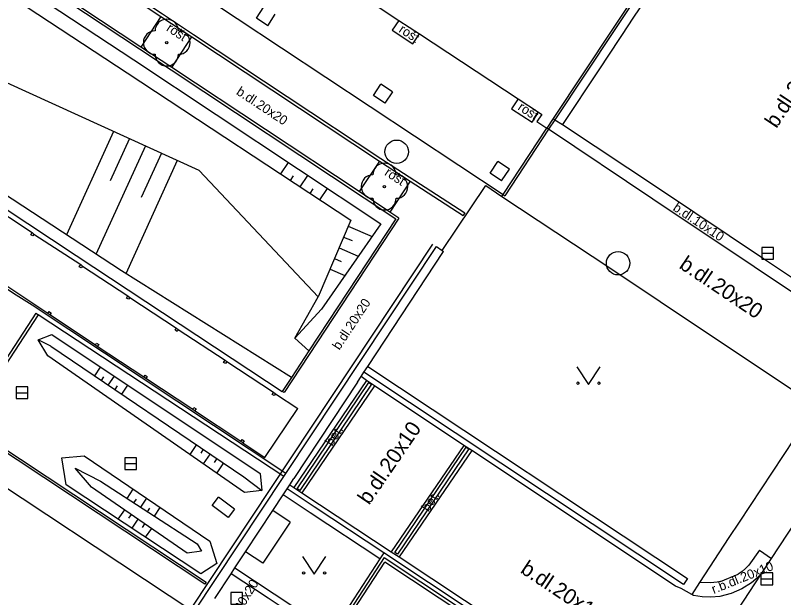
# Model space of a CAD drawing. Extents: x -598233 to -596890, y -1157848 to -1156431.
# Drawn here: x -597039.32 to -597006.46, y -1157175.99 to -1157151.08 of the extents above; entities that cross this region are included whole.
import ezdxf

# ---------------------------------------------------------------- set-up
doc = ezdxf.new("R2010")
doc.units = 0
for name, color, linetype in [('Level 10', 7, 'Continuous'), ('Level 11', 7, 'Continuous'), ('Level 14', 7, 'Continuous'), ('Level 15', 7, 'Continuous'), ('Level 22', 7, 'Continuous'), ('Level 24', 7, 'Continuous'), ('Level 25', 7, 'Continuous'), ('Level 27', 7, 'Continuous'), ('Level 36', 7, 'Continuous'), ('Level 40', 7, 'Continuous'), ('Level 42', 7, 'Continuous'), ('Level 5', 7, 'Continuous'), ('Level 6', 7, 'Continuous'), ('Level 7', 7, 'Continuous'), ('Level 8', 7, 'Continuous'), ('Level 9', 7, 'Continuous')]:
    doc.layers.add(name, color=color, linetype=linetype)

msp = doc.modelspace()

# ---------------------------------------------------------------- linework, layer by layer
at = {"layer": 'Level 10'}
for points in [[(-597007.45, -1157175.02), (-597006.98, -1157174.31), (-597003.44, -1157168.94), (-597003.24, -1157168.64), (-597001.48, -1157165.98), (-596999.57, -1157163.06), (-596999.12, -1157162.41), (-596993.97, -1157154.58), (-596988.49, -1157146.11)], [(-597010.32, -1157175.89), (-597010.39, -1157175.85), (-597010.85, -1157175.6), (-597011.08, -1157175.49), (-597019.79, -1157169.69), (-597020.13, -1157169.47), (-597023.96, -1157166.92), (-597024.3, -1157166.69), (-597024.53, -1157166.53)], [(-597027.58, -1157171.16), (-597027.41, -1157171.27), (-597027.06, -1157171.5), (-597023.24, -1157174.02), (-597022.9, -1157174.24), (-597015.96, -1157178.85), (-597014.99, -1157179.5), (-597014.11, -1157180.07), (-597013.84, -1157180.33), (-597013.54, -1157180.62)], [(-597007.45, -1157175.02), (-597007.83, -1157175.35)], [(-597007.83, -1157175.35), (-597008.25, -1157175.61), (-597008.71, -1157175.81), (-597009.19, -1157175.94)], [(-597009.19, -1157175.94), (-597009.57, -1157175.96), (-597009.95, -1157175.95), (-597010.32, -1157175.89)]]:
    msp.add_lwpolyline(points, dxfattribs=at)
at = {"layer": 'Level 11'}
for points in [[(-597066.78, -1157141.45), (-597053.33, -1157150.35), (-597045.04, -1157155.84), (-597036.71, -1157161.35), (-597028.58, -1157166.73), (-597027.9, -1157167.16)], [(-596996.47, -1157153.05), (-597000.22, -1157150.53), (-597004.54, -1157147.65), (-597008.73, -1157144.89), (-597010.24, -1157147.17), (-597011.62, -1157149.25), (-597012.99, -1157151.33), (-597013.04, -1157151.4), (-597014.37, -1157153.41), (-597015.92, -1157155.75)], [(-597029.01, -1157151.2), (-597028.69, -1157150.71)], [(-597033.09, -1157151.12), (-597033.95, -1157152.43)], [(-597028.52, -1157151.52), (-597029.01, -1157151.2)], [(-597028.52, -1157151.52), (-597028.2, -1157151.03)], [(-597022.92, -1157151.29), (-597023.2, -1157151.71)], [(-597023.2, -1157151.71), (-597022.32, -1157152.29)], [(-597022.32, -1157152.29), (-597022.04, -1157151.87)], [(-597032.62, -1157153.31), (-597031.77, -1157152)], [(-597024, -1157154.51), (-597023.68, -1157154.02)], [(-597023.19, -1157154.34), (-597023.68, -1157154.02)], [(-597023.51, -1157154.83), (-597024, -1157154.51)], [(-597023.19, -1157154.34), (-597023.51, -1157154.83)], [(-597017.82, -1157154.65), (-597018.1, -1157155.07)], [(-597018.1, -1157155.07), (-597017.22, -1157155.65)], [(-597017.22, -1157155.65), (-597016.94, -1157155.22)], [(-597016.32, -1157155.49), (-597016.24, -1157155.54)], [(-597016.24, -1157155.54), (-597015.92, -1157155.75), (-597011.72, -1157158.53), (-597007.32, -1157161.47), (-597002.88, -1157164.44)], [(-597018.46, -1157158.74), (-597016.59, -1157155.9)], [(-597016.51, -1157155.95), (-597016.59, -1157155.9)], [(-597003.17, -1157164.87), (-597007.72, -1157161.83), (-597012.06, -1157158.94), (-597016.51, -1157155.95)], [(-597023.75, -1157157.31), (-597024.62, -1157158.61)], [(-597019.01, -1157157.82), (-597018.68, -1157157.33)], [(-597018.19, -1157157.66), (-597018.68, -1157157.33)], [(-597018.52, -1157158.15), (-597019.01, -1157157.82)], [(-597018.52, -1157158.15), (-597018.19, -1157157.66)], [(-597022.43, -1157158.17), (-597023.3, -1157159.49)], [(-597021.07, -1157161.13), (-597019.2, -1157158.36)], [(-597019.2, -1157158.36), (-597018.51, -1157158.82)], [(-597018.51, -1157158.82), (-597018.46, -1157158.74)], [(-597040.59, -1157159.05), (-597038.6, -1157160.37)], [(-597018.51, -1157158.82), (-597013.9, -1157161.88), (-597009.59, -1157164.76), (-597005.07, -1157167.77), (-597008.36, -1157172.75), (-597008.8, -1157173.41), (-597010.06, -1157175.34), (-597010.39, -1157175.85)], [(-597022.91, -1157159.75), (-597027.82, -1157167.21), (-597027.9, -1157167.16)], [(-597023.05, -1157159.78), (-597026.76, -1157165.43), (-597027.51, -1157166.57), (-597027.9, -1157167.16)], [(-597038.6, -1157160.37), (-597038.52, -1157160.43)], [(-597038.52, -1157160.43), (-597036.52, -1157161.74)], [(-597031.69, -1157176.6), (-597027.84, -1157170.8), (-597027.75, -1157170.67), (-597021.31, -1157160.96)], [(-597036.52, -1157161.74), (-597036.44, -1157161.8)], [(-597036.44, -1157161.8), (-597034.5, -1157163.08)], [(-597037.92, -1157163.83), (-597039.9, -1157162.52)], [(-597034.5, -1157163.08), (-597034.42, -1157163.14)], [(-597034.42, -1157163.14), (-597032.43, -1157164.46)], [(-597027.84, -1157170.8), (-597038.34, -1157163.88)], [(-597037.84, -1157163.89), (-597037.92, -1157163.83)], [(-597035.89, -1157165.18), (-597037.84, -1157163.89)], [(-597032.43, -1157164.46), (-597032.35, -1157164.51)], [(-597032.35, -1157164.51), (-597030.35, -1157165.83)], [(-597035.81, -1157165.24), (-597035.89, -1157165.18)], [(-597033.82, -1157166.56), (-597035.81, -1157165.24)], [(-597030.35, -1157165.83), (-597030.27, -1157165.89)], [(-597030.27, -1157165.89), (-597028.27, -1157167.2)], [(-597024.24, -1157166.09), (-597010.57, -1157175.17)], [(-597033.73, -1157166.61), (-597033.82, -1157166.56)], [(-597031.73, -1157167.93), (-597033.73, -1157166.61)], [(-597024.3, -1157166.69), (-597027.41, -1157171.27)], [(-597023.96, -1157166.92), (-597027.06, -1157171.5)], [(-597028.19, -1157167.26), (-597027.24, -1157167.89)], [(-597031.65, -1157167.99), (-597031.73, -1157167.93)], [(-597029.67, -1157169.3), (-597031.65, -1157167.99)], [(-597028.64, -1157169.99), (-597027.24, -1157167.89)], [(-597029.59, -1157169.36), (-597029.67, -1157169.3)], [(-597029.59, -1157169.36), (-597028.64, -1157169.99)], [(-597020.13, -1157169.47), (-597023.24, -1157174.02)], [(-597019.79, -1157169.69), (-597022.9, -1157174.24)], [(-597023.73, -1157174.33), (-597026.71, -1157172.35), (-597027.86, -1157171.58)], [(-597027.56, -1157172.76), (-597028.31, -1157172.26)], [(-597027.56, -1157172.76), (-597028.73, -1157174.51)], [(-597028.73, -1157174.51), (-597029.47, -1157174.02)], [(-597007.5, -1157173.95), (-597007.95, -1157174.6)], [(-597007.5, -1157173.95), (-597006.98, -1157174.31)], [(-597018.91, -1157182.03), (-597025.56, -1157177.59), (-597023.51, -1157174.47)], [(-597014.26, -1157180.6), (-597023.51, -1157174.47)], [(-597029.93, -1157174.71), (-597025.77, -1157177.46)], [(-597007.95, -1157174.6), (-597008.09, -1157174.74), (-597008.24, -1157174.87), (-597008.41, -1157174.98)], [(-597013.18, -1157183.71), (-597008.64, -1157176.83), (-597007.45, -1157175.02)], [(-597009.16, -1157175.29), (-597008.41, -1157174.98)], [(-597009.58, -1157175.35), (-597010.06, -1157175.34)], [(-597009.16, -1157175.29), (-597009.3, -1157175.32), (-597009.44, -1157175.34), (-597009.58, -1157175.35)]]:
    msp.add_lwpolyline(points, dxfattribs=at)
at = {"layer": 'Level 14'}
for points in [[(-597075.1, -1157126.8), (-597075.78, -1157127.39), (-597075.33, -1157126.35), (-597074.32, -1157126.37), (-597067.85, -1157130.97), (-597060.84, -1157135.26), (-597054.68, -1157139.44), (-597046.96, -1157144.6), (-597034.25, -1157152.98), (-597023.69, -1157159.99), (-597026.22, -1157163.64), (-597027.36, -1157164.89)], [(-597057.03, -1157138.75), (-597047.38, -1157145.09), (-597034.53, -1157153.53), (-597024.97, -1157159.84), (-597026.37, -1157163.12), (-597031.45, -1157157.71), (-597041.79, -1157153), (-597050.87, -1157147.36), (-597059.08, -1157141.92)], [(-597027.51, -1157166.57), (-597034.78, -1157162.01), (-597043.68, -1157156.17), (-597052.56, -1157149.97), (-597065.24, -1157141.56), (-597066.36, -1157140.82)], [(-597026.76, -1157165.43), (-597027.36, -1157164.89), (-597026.37, -1157163.12)], [(-597038.34, -1157164.96), (-597037.76, -1157164.73), (-597028.84, -1157170.67)], [(-597028.84, -1157170.67), (-597028.77, -1157171.4), (-597029.51, -1157171.48), (-597037.93, -1157165.64), (-597038.34, -1157164.96)], [(-597037.8, -1157165.22), (-597038.34, -1157164.96)], [(-597037.8, -1157165.22), (-597029.54, -1157170.81)], [(-597037.33, -1157170.01), (-597036.37, -1157169.92), (-597031, -1157173.57)], [(-597031, -1157173.57), (-597030.7, -1157174.52), (-597031.39, -1157174.97), (-597037.14, -1157171.16), (-597037.33, -1157170.01)], [(-597036.76, -1157170.45), (-597035.68, -1157171), (-597031.54, -1157173.69), (-597031.36, -1157174), (-597031.97, -1157174.08)], [(-597031.97, -1157174.08), (-597036.06, -1157171.26), (-597036.76, -1157170.45)], [(-597029.54, -1157170.81), (-597028.77, -1157171.4)]]:
    msp.add_lwpolyline(points, dxfattribs=at)
at = {"layer": 'Level 15'}
for points in [[(-597035.12, -1157156.04), (-597037.13, -1157160.46)], [(-597034.44, -1157156.35), (-597035.26, -1157158.16)], [(-597033.75, -1157156.66), (-597035.87, -1157161.3)], [(-597033.07, -1157156.97), (-597033.94, -1157158.87)], [(-597032.39, -1157157.28), (-597034.59, -1157162.13)], [(-597027.96, -1157157.86), (-597027.64, -1157157.37)], [(-597027.55, -1157158.14), (-597027.42, -1157157.94)], [(-597027.13, -1157158.41), (-597026.81, -1157157.92)], [(-597026.3, -1157158.97), (-597025.97, -1157158.48)], [(-597026.71, -1157158.69), (-597026.58, -1157158.49)], [(-597025.08, -1157160.1), (-597024.06, -1157160.53)], [(-597025.28, -1157160.56), (-597024.91, -1157160.71)], [(-597025.47, -1157161.02), (-597024.65, -1157161.37)], [(-597025.67, -1157161.48), (-597025.38, -1157161.6)], [(-597025.86, -1157161.93), (-597025.23, -1157162.21)], [(-597035.92, -1157166.49), (-597035.67, -1157166.12)], [(-597035.63, -1157166.69), (-597035.53, -1157166.54)], [(-597035.34, -1157166.89), (-597035.08, -1157166.51)], [(-597035.05, -1157167.08), (-597034.95, -1157166.93)], [(-597034.76, -1157167.28), (-597034.5, -1157166.9)], [(-597031.57, -1157169.44), (-597031.85, -1157169.86)], [(-597031.28, -1157169.63), (-597031.39, -1157169.8)], [(-597030.99, -1157169.83), (-597031.28, -1157170.26)], [(-597030.7, -1157170.03), (-597030.81, -1157170.2)], [(-597030.41, -1157170.22), (-597030.7, -1157170.65)], [(-597034.54, -1157171.74), (-597034.28, -1157171.34)], [(-597034.25, -1157171.93), (-597034.14, -1157171.77)], [(-597033.95, -1157172.12), (-597033.7, -1157171.73)], [(-597034.65, -1157172.23), (-597034.93, -1157172.63)], [(-597033.66, -1157172.31), (-597033.56, -1157172.16)], [(-597033.37, -1157172.5), (-597033.12, -1157172.13)], [(-597034.36, -1157172.43), (-597034.47, -1157172.59)], [(-597034.08, -1157172.63), (-597034.34, -1157173.01)], [(-597033.79, -1157172.83), (-597033.89, -1157172.98)], [(-597033.5, -1157173.03), (-597033.76, -1157173.4)]]:
    msp.add_lwpolyline(points, dxfattribs=at)
at = {"layer": 'Level 22'}
for centre in [(-597032.84, -1157152.24), (-597023.53, -1157158.4)]:
    msp.add_circle(centre, 0.05, dxfattribs=at)
for centre, start, end in [((-597032.84, -1157151.74), 0, 180), ((-597033.34, -1157152.24), 90, 270), ((-597032.34, -1157152.24), 270, 90), ((-597032.84, -1157152.74), 180, 0), ((-597023.53, -1157157.9), 0, 180), ((-597024.03, -1157158.4), 90, 270), ((-597023.03, -1157158.4), 270, 90), ((-597023.53, -1157158.9), 180, 0)]:
    msp.add_arc(centre, 0.5, start, end, dxfattribs=at)
at = {"layer": 'Level 24'}
for points in [[(-597076.07, -1157122.64), (-597074.41, -1157123.75), (-597073.09, -1157124.62), (-597071.75, -1157125.51), (-597063.11, -1157131.23), (-597061.78, -1157132.11), (-597053.11, -1157137.86), (-597051.78, -1157138.74), (-597043.11, -1157144.49), (-597041.8, -1157145.36), (-597033.09, -1157151.12), (-597031.77, -1157152), (-597023.75, -1157157.31), (-597022.43, -1157158.17), (-597020.17, -1157159.64)], [(-597076, -1157122.53), (-597073.02, -1157124.51), (-597071.68, -1157125.4), (-597063.04, -1157131.12), (-597061.71, -1157132), (-597053.04, -1157137.75), (-597051.71, -1157138.63), (-597043.04, -1157144.38), (-597041.73, -1157145.25), (-597033.02, -1157151.01), (-597031.7, -1157151.89), (-597023.68, -1157157.2), (-597020.1, -1157159.53)], [(-597020.1, -1157159.53), (-597020.17, -1157159.64)], [(-597027.15, -1157171.4), (-597027.26, -1157171.33), (-597024.2, -1157166.78), (-597024.09, -1157166.85)], [(-597024.09, -1157166.85), (-597027.15, -1157171.4)], [(-597022.98, -1157174.13), (-597023.09, -1157174.06), (-597020.04, -1157169.55), (-597019.93, -1157169.62)], [(-597019.93, -1157169.62), (-597022.98, -1157174.13)], [(-597029.94, -1157172.2), (-597030.21, -1157172.56), (-597030.9, -1157172.05), (-597030.63, -1157171.69)], [(-597029.94, -1157172.2), (-597030.63, -1157171.69)]]:
    msp.add_lwpolyline(points, dxfattribs=at)
at = {"layer": 'Level 25'}
for points in [[(-597038.66, -1157160.46), (-597038.6, -1157160.37)], [(-597038.6, -1157160.37), (-597038.52, -1157160.43)], [(-597038.52, -1157160.43), (-597038.57, -1157160.51)], [(-597038.57, -1157160.51), (-597038.66, -1157160.46)], [(-597036.58, -1157161.83), (-597036.52, -1157161.74)], [(-597036.52, -1157161.74), (-597036.44, -1157161.8)], [(-597036.5, -1157161.88), (-597036.58, -1157161.83)], [(-597036.44, -1157161.8), (-597036.5, -1157161.88)], [(-597034.56, -1157163.17), (-597034.5, -1157163.08)], [(-597034.5, -1157163.08), (-597034.42, -1157163.14)], [(-597034.48, -1157163.22), (-597034.56, -1157163.17)], [(-597034.42, -1157163.14), (-597034.48, -1157163.22)], [(-597037.92, -1157163.83), (-597037.87, -1157163.75)], [(-597037.84, -1157163.89), (-597037.92, -1157163.83)], [(-597037.87, -1157163.75), (-597037.78, -1157163.81)], [(-597037.78, -1157163.81), (-597037.84, -1157163.89)], [(-597032.48, -1157164.54), (-597032.43, -1157164.46)], [(-597032.4, -1157164.6), (-597032.48, -1157164.54)], [(-597032.43, -1157164.46), (-597032.35, -1157164.51)], [(-597032.35, -1157164.51), (-597032.4, -1157164.6)], [(-597035.89, -1157165.18), (-597035.84, -1157165.1)], [(-597035.81, -1157165.24), (-597035.89, -1157165.18)], [(-597035.84, -1157165.1), (-597035.75, -1157165.15)], [(-597035.75, -1157165.15), (-597035.81, -1157165.24)], [(-597030.41, -1157165.92), (-597030.35, -1157165.83)], [(-597030.33, -1157165.97), (-597030.41, -1157165.92)], [(-597030.35, -1157165.83), (-597030.27, -1157165.89)], [(-597030.27, -1157165.89), (-597030.33, -1157165.97)], [(-597033.82, -1157166.56), (-597033.76, -1157166.47)], [(-597033.73, -1157166.61), (-597033.82, -1157166.56)], [(-597033.76, -1157166.47), (-597033.68, -1157166.53)], [(-597033.68, -1157166.53), (-597033.73, -1157166.61)], [(-597028.33, -1157167.29), (-597028.27, -1157167.2)], [(-597028.25, -1157167.34), (-597028.33, -1157167.29)], [(-597028.27, -1157167.2), (-597028.19, -1157167.26)], [(-597028.19, -1157167.26), (-597028.25, -1157167.34)], [(-597031.73, -1157167.93), (-597031.68, -1157167.85)], [(-597031.65, -1157167.99), (-597031.73, -1157167.93)], [(-597031.68, -1157167.85), (-597031.59, -1157167.91)], [(-597031.59, -1157167.91), (-597031.65, -1157167.99)], [(-597029.67, -1157169.3), (-597029.62, -1157169.22)], [(-597029.59, -1157169.36), (-597029.67, -1157169.3)], [(-597029.62, -1157169.22), (-597029.53, -1157169.28)], [(-597029.53, -1157169.28), (-597029.59, -1157169.36)]]:
    msp.add_lwpolyline(points, dxfattribs=at)
at = {"layer": 'Level 27'}
for p, q in [((-597007.4, -1157161.25), (-597006.9, -1157161.25)), ((-597039.28, -1157167.22), (-597038.78, -1157167.22)), ((-597034.64, -1157170.25), (-597034.14, -1157170.25)), ((-597007.43, -1157175.18), (-597006.93, -1157175.18))]:
    msp.add_line(p, q, dxfattribs=at)
for points in [[(-597007.4, -1157161.5), (-597006.9, -1157161.5), (-597006.9, -1157161), (-597007.4, -1157161)], [(-597039.28, -1157167.47), (-597038.78, -1157167.47), (-597038.78, -1157166.97), (-597039.28, -1157166.97)], [(-597034.64, -1157170.5), (-597034.14, -1157170.5), (-597034.14, -1157170), (-597034.64, -1157170)], [(-597007.43, -1157175.43), (-597006.93, -1157175.43), (-597006.93, -1157174.93), (-597007.43, -1157174.93)], [(-597030.1, -1157176.26), (-597029.6, -1157176.26), (-597029.6, -1157175.76), (-597030.1, -1157175.76)]]:
    msp.add_lwpolyline(points, close=True, dxfattribs=at)
for centre in [(-597023.01, -1157156.91), (-597013.54, -1157161.68)]:
    msp.add_circle(centre, 0.5, dxfattribs=at)
at = {"layer": 'Level 36'}
for points in [[(-597015.31, -1157166.11), (-597014.81, -1157166.86), (-597014.31, -1157166.11)], [(-597027.04, -1157174.23), (-597026.54, -1157174.98), (-597026.04, -1157174.23)]]:
    msp.add_lwpolyline(points, dxfattribs=at)
for centre in [(-597015.2602, -1157166.8098), (-597014.3608, -1157166.8098), (-597026.9902, -1157174.9298), (-597026.0908, -1157174.9298)]:
    msp.add_circle(centre, 0.05, dxfattribs=at)
at = {"layer": 'Level 5'}
for points in [[(-597069.66, -1157124.84), (-597018.46, -1157158.74)], [(-597008.08, -1157138.04), (-597005.76, -1157139.57), (-597009.09, -1157144.59), (-597009.95, -1157145.88), (-597016.32, -1157155.49), (-597016.59, -1157155.9)], [(-597032.29, -1157145.08), (-597027.91, -1157147.98), (-597027.03, -1157148.56), (-597022.92, -1157151.29), (-597022.04, -1157151.87), (-597017.82, -1157154.65), (-597016.94, -1157155.22), (-597016.8, -1157155.31)], [(-597009.88, -1157145.93), (-597016.24, -1157155.54)], [(-597016.8, -1157155.31), (-597017.01, -1157155.62)], [(-597017.01, -1157155.62), (-597016.59, -1157155.9)], [(-597016.24, -1157155.54), (-597016.51, -1157155.95)], [(-597016.51, -1157155.95), (-597018.39, -1157158.79)], [(-597018.46, -1157158.74), (-597018.39, -1157158.79)], [(-597021.31, -1157160.96), (-597021.07, -1157161.13), (-597021, -1157161.18)], [(-597024.68, -1157166.76), (-597024.53, -1157166.53), (-597024.41, -1157166.34), (-597024.24, -1157166.09), (-597021, -1157161.18)], [(-597024.68, -1157166.76), (-597027.4, -1157170.89)], [(-597031.33, -1157176.84), (-597031.69, -1157176.6), (-597042.2, -1157169.65)], [(-597030.79, -1157176.02), (-597030.09, -1157174.96), (-597029.93, -1157174.71), (-597029.47, -1157174.02), (-597028.31, -1157172.26), (-597027.86, -1157171.58), (-597027.69, -1157171.33), (-597027.58, -1157171.16), (-597027.4, -1157170.89)]]:
    msp.add_lwpolyline(points, dxfattribs=at)
at = {"layer": 'Level 6'}
for points in [[(-597022.92, -1157151.29), (-597022.04, -1157151.87)], [(-597017.82, -1157154.65), (-597016.94, -1157155.22)], [(-597024.68, -1157166.76), (-597027.4, -1157170.89)]]:
    msp.add_lwpolyline(points, dxfattribs=at)
at = {"layer": 'Level 7'}
for points in [[(-597075.28, -1157125.07), (-597075.34, -1157125.15), (-597075.25, -1157125.21), (-597064.03, -1157132.63), (-597054.02, -1157139.26), (-597044.05, -1157145.86), (-597034.01, -1157152.51), (-597023.05, -1157159.78)], [(-597022.91, -1157159.75), (-597023.3, -1157159.49), (-597024.62, -1157158.61), (-597032.62, -1157153.31), (-597033.95, -1157152.43), (-597042.67, -1157146.66), (-597043.99, -1157145.78), (-597052.64, -1157140.05), (-597053.96, -1157139.18), (-597062.66, -1157133.42), (-597063.97, -1157132.55), (-597072.62, -1157126.82), (-597073.94, -1157125.95), (-597075.28, -1157125.07)], [(-597039.28, -1157163.04), (-597055.11, -1157152.56)], [(-597027.75, -1157170.67), (-597038.59, -1157163.48)], [(-597031.21, -1157175.41), (-597041.53, -1157168.58), (-597038.42, -1157163.82)], [(-597038.42, -1157163.82), (-597038.34, -1157163.88), (-597041.39, -1157168.55), (-597031.15, -1157175.33), (-597031.21, -1157175.41)], [(-597010.74, -1157175.42), (-597024.41, -1157166.34)], [(-597014.09, -1157180.35), (-597023.56, -1157174.07), (-597026.54, -1157172.1), (-597027.69, -1157171.33)], [(-597023.56, -1157174.07), (-597023.73, -1157174.33), (-597025.77, -1157177.46), (-597025.94, -1157177.72)], [(-597025.94, -1157177.72), (-597028.51, -1157176.01), (-597030.09, -1157174.96)], [(-597010.57, -1157175.17), (-597010.74, -1157175.42)]]:
    msp.add_lwpolyline(points, dxfattribs=at)
at = {"layer": 'Level 8'}
msp.add_lwpolyline([(-597038.59, -1157163.48), (-597039.28, -1157163.04)], dxfattribs=at)
at = {"layer": 'Level 9'}
for points in [[(-597021.48, -1157160.87), (-597031.82, -1157176.48)], [(-597023.54, -1157174.27), (-597025.74, -1157177.65)], [(-597023.54, -1157174.27), (-597014.18, -1157180.48)]]:
    msp.add_lwpolyline(points, dxfattribs=at)

# ---------------------------------------------------------------- texts
at = {"layer": 'Level 40'}
for s, height, rotation, p in [('b.dl.20x10', 0.65, 56.6278, (-597006.77, -1157155.94)), ('b.dl.20x20', 0.4, 326.45389, (-597029.9, -1157154.43)), ('b.dl.10x10', 0.4, 326.24862, (-597011.23, -1157159.39)), ('b.dl.20x20', 0.65, 326.24862, (-597010.97, -1157161.86)), ('b.dl.20x20', 0.4, 56.64801, (-597025.46, -1157165.42)), ('b.dl.20x10', 0.65, 55.64675, (-597024.19, -1157172.05)), ('bet.', 0.4, 56, (-597025.77, -1157169.53)), ('bet.', 0.4, 56, (-597021.65, -1157172.34)), ('b.dl.20x10', 0.65, 326.4053, (-597017.76, -1157174.89)), ('r.b.dl.20x10', 0.4, 22, (-597009.45, -1157175.83)), ('b.dl.20x20', 0.4, 58.3925, (-597030.19, -1157177.47))]:
    msp.add_text(s, height=height, rotation=rotation, dxfattribs=at).set_placement(p)
at = {"layer": 'Level 42'}
for p in [(-597032.89, -1157151.71), (-597022.95, -1157151.77), (-597017.86, -1157155.09), (-597023.56, -1157157.89)]:
    msp.add_text('rošt', height=0.4, rotation=327, dxfattribs=at).set_placement(p)

doc.saveas('drawing.dxf')
